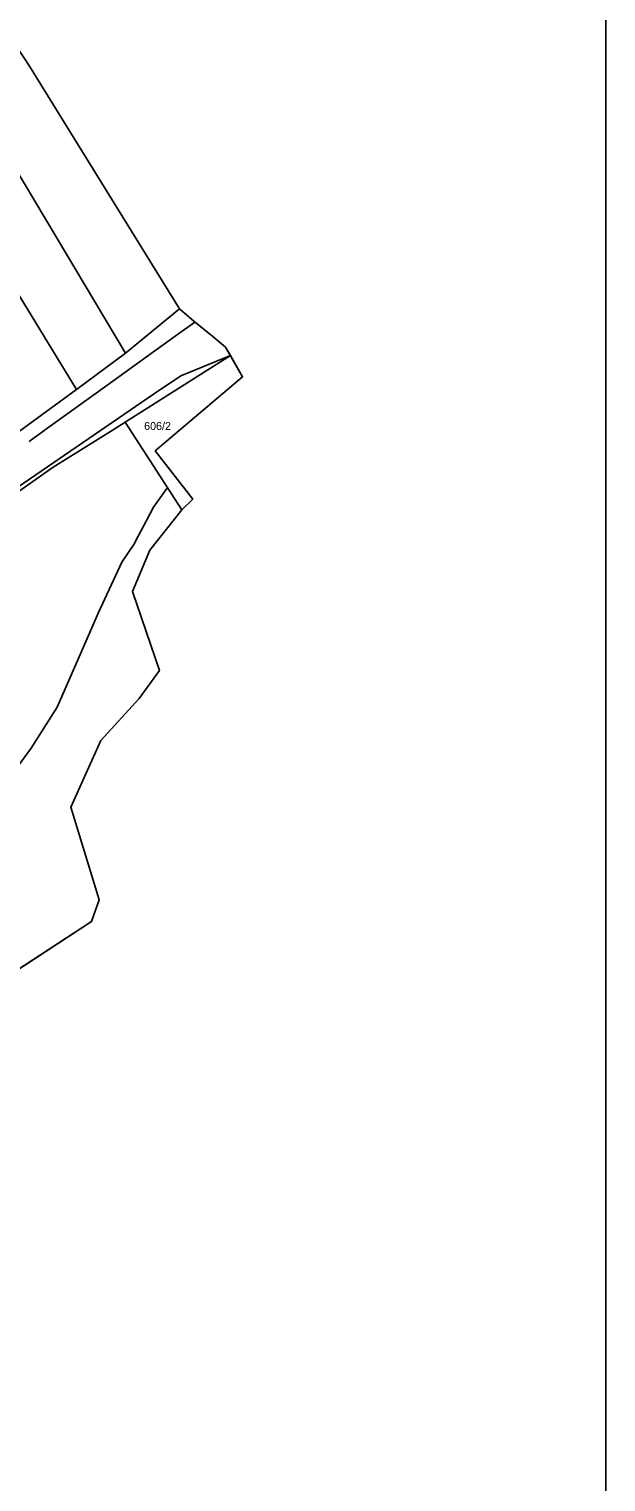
# Model space of a CAD drawing. Extents: x -629983 to -626385, y -1072828 to -1067897.
# Drawn here: x -626601 to -626385, y -1070665 to -1070120 of the extents above; entities that cross this region are included whole.
import ezdxf

# ---------------------------------------------------------------- set-up
doc = ezdxf.new("R2010")
doc.units = 0
for name, color, linetype in [('Default', 7, 'Continuous'), ('Parcela nároku', 7, 'Continuous'), ('Parcelní číslo', 7, 'Continuous'), ('Plocha PÚ', 7, 'Continuous'), ('Převzatý obvod_Vraclav', 7, 'Continuous'), ('Silnice ŘSD', 7, 'Continuous'), ('TO-Meze', 7, 'Continuous')]:
    doc.layers.add(name, color=color, linetype=linetype)

msp = doc.modelspace()

# ---------------------------------------------------------------- linework, layer by layer
at = {"layer": 'Default'}
msp.add_lwpolyline([(-629982.64, -1067896.74), (-626385.01, -1067896.74), (-626385.01, -1072827.89), (-629982.64, -1072827.89)], close=True, dxfattribs=at)
at = {"layer": 'Parcela nároku'}
for points in [[(-626565.01, -1070241.99), (-626633.02, -1070128.14), (-626719.83, -1069992.23), (-626733.49, -1069998.82), (-626733.88, -1069999.45), (-626726.84, -1070010.38), (-626700.94, -1070054), (-626643.88, -1070149.36), (-626645.81, -1070153.32), (-626583.45, -1070255.65)], [(-626704.91, -1069991.98), (-626697.64, -1069993.62), (-626679.23, -1070019.13), (-626649.68, -1070060.08), (-626600.96, -1070134.36), (-626544.85, -1070225.4), (-626565.01, -1070241.99), (-626633.02, -1070128.14), (-626719.83, -1069992.23)], [(-626667.98, -1070188.39), (-626645.81, -1070153.32), (-626583.45, -1070255.65), (-626621.18, -1070283.11), (-626672.89, -1070319.34), (-626674.36, -1070320.35), (-626679.92, -1070309.82), (-626701.08, -1070258.4), (-626692.19, -1070244.6), (-626687.22, -1070231.68)], [(-626737.74, -1070385.8), (-626714.25, -1070367.86), (-626706.99, -1070361.99), (-626686.8, -1070347.24), (-626648.37, -1070321.97), (-626612.24, -1070296.9), (-626554.59, -1070257.29), (-626544.27, -1070250.51), (-626525.75, -1070242.84), (-626565.23, -1070267.79), (-626569.72, -1070270.75), (-626592.12, -1070284.77), (-626649.05, -1070324.78), (-626689.95, -1070351.45), (-626701.3, -1070359.92), (-626739.42, -1070389.14), (-626778.95, -1070417.83), (-626811.59, -1070440.86), (-626813.19, -1070439.28), (-626759.89, -1070401.73)], [(-626543.99, -1070300.76), (-626539.84, -1070296.75), (-626553.9, -1070278.55), (-626521.17, -1070250.89), (-626525.75, -1070242.84), (-626565.23, -1070267.79)], [(-626577.75, -1070455.13), (-626606.23, -1070473.73), (-626661.77, -1070386.4), (-626689.95, -1070351.45), (-626649.05, -1070324.78), (-626592.12, -1070284.77), (-626569.72, -1070270.75), (-626565.23, -1070267.79), (-626543.99, -1070300.76), (-626555.95, -1070315.86), (-626562.44, -1070331.33), (-626552.34, -1070360.9), (-626559.95, -1070371.51), (-626574.23, -1070387.22), (-626585.54, -1070412.19), (-626574.86, -1070446.97)]]:
    msp.add_lwpolyline(points, close=True, dxfattribs=at)
msp.add_lwpolyline([(-626621.18, -1070283.11), (-626583.45, -1070255.65), (-626565.01, -1070241.99), (-626544.85, -1070225.4), (-626539.4, -1070229.91), (-626532.29, -1070235.78), (-626527.52, -1070239.73), (-626525.75, -1070242.84), (-626544.27, -1070250.51), (-626554.59, -1070257.29), (-626612.24, -1070296.9)], dxfattribs=at)
at = {"layer": 'Plocha PÚ'}
for points in [[(-626539.4, -1070229.91), (-626544.85, -1070225.4), (-626600.96, -1070134.36), (-626649.68, -1070060.08)], [(-626606.23, -1070473.73), (-626577.75, -1070455.13), (-626574.86, -1070446.97), (-626585.54, -1070412.19), (-626574.23, -1070387.22), (-626559.95, -1070371.51), (-626552.34, -1070360.9), (-626562.44, -1070331.33), (-626555.95, -1070315.86), (-626543.99, -1070300.76), (-626539.84, -1070296.75), (-626553.9, -1070278.55), (-626521.17, -1070250.89), (-626525.75, -1070242.84), (-626527.52, -1070239.73), (-626532.29, -1070235.78), (-626539.4, -1070229.91)]]:
    msp.add_lwpolyline(points, dxfattribs=at)
at = {"layer": 'Převzatý obvod_Vraclav'}
msp.add_lwpolyline([(-626649.68, -1070060.08), (-626600.96, -1070134.36), (-626544.85, -1070225.4), (-626539.4, -1070229.91), (-626532.29, -1070235.78), (-626527.52, -1070239.73), (-626521.17, -1070250.89), (-626553.9, -1070278.55), (-626539.84, -1070296.75), (-626543.99, -1070300.76), (-626555.95, -1070315.86), (-626562.44, -1070331.33), (-626552.34, -1070360.9), (-626559.95, -1070371.51), (-626574.23, -1070387.22), (-626585.54, -1070412.19), (-626574.86, -1070446.97), (-626577.75, -1070455.13), (-626612.14, -1070477.59)], dxfattribs=at)
at = {"layer": 'Silnice ŘSD'}
for p, q in [((-626545.62, -1070235.02), (-626539.12, -1070230.33)), ((-626554.95, -1070241.75), (-626545.62, -1070235.02)), ((-626572.01, -1070254.05), (-626554.95, -1070241.75)), ((-626594.16, -1070270.02), (-626572.01, -1070254.05)), ((-626601.18, -1070275.08), (-626594.16, -1070270.02))]:
    msp.add_line(p, q, dxfattribs=at)
at = {"layer": 'TO-Meze'}
msp.add_lwpolyline([(-626747.07, -1070507.5), (-626745.2, -1070501.1), (-626719.57, -1070486.34), (-626701.44, -1070476.72), (-626681.19, -1070463.17), (-626656.7, -1070441.66), (-626645.95, -1070432.22), (-626628.1, -1070420.12), (-626615.15, -1070410.08), (-626600.34, -1070390.07), (-626590.64, -1070374.66), (-626581.58, -1070353.88), (-626575.17, -1070339.17), (-626566.42, -1070320.36), (-626561.93, -1070313.68), (-626560.32, -1070310.62), (-626557.36, -1070305), (-626554.58, -1070299.71), (-626549.56, -1070292.74)], dxfattribs=at)

# ---------------------------------------------------------------- texts
at = {"layer": 'Parcelní číslo'}
msp.add_text('606/2', height=3, dxfattribs=at).set_placement((-626558.06, -1070270.79))

doc.saveas('drawing.dxf')
